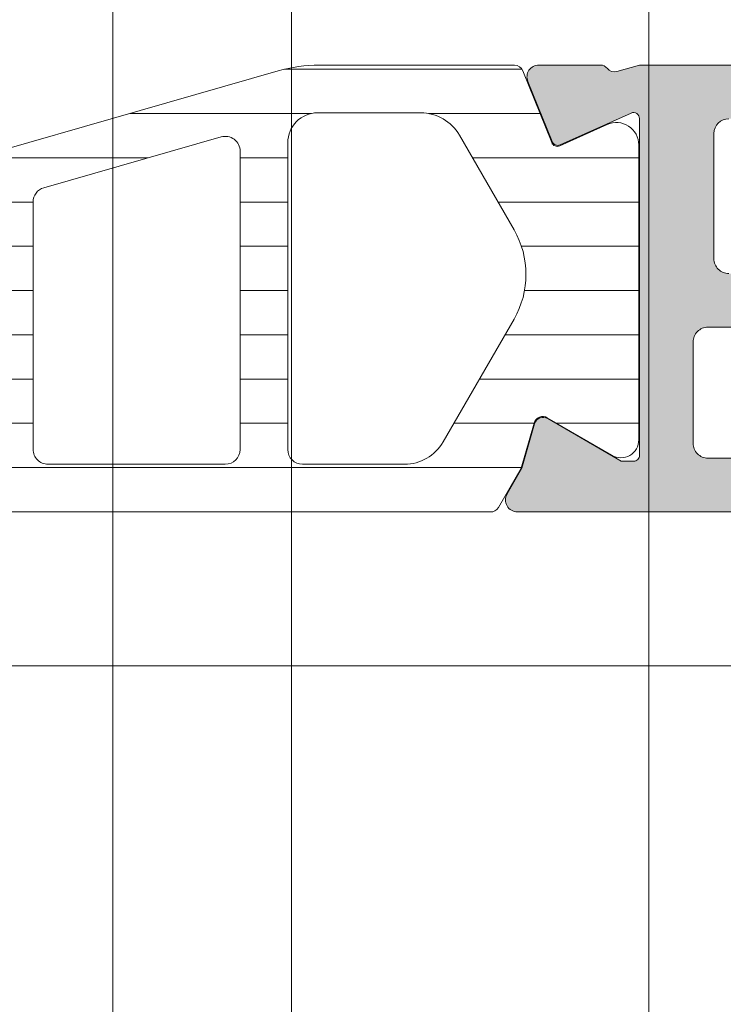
# Model space of a CAD drawing. Header units: millimetres. Extents: x 144573 to 336993, y 74252 to 247042.
# Tile 910 of 1056: x 198265 to 198289, y 227398 to 227431. Entities that reach past the tile are written whole.
import ezdxf

# ---------------------------------------------------------------- set-up
doc = ezdxf.new("R2010")
doc.units = ezdxf.units.MM
doc.layers.add('FASÁDA DETAILNÍ', color=255, linetype='Continuous', lineweight=0)

msp = doc.modelspace()

# ---------------------------------------------------------------- hatches: boundary and pattern name
at = {"layer": 'FASÁDA DETAILNÍ'}
h = msp.add_hatch(color=256, dxfattribs=at)
edge = h.paths.add_edge_path(flags=16)
edge.add_ellipse((198315.8511580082, 227419.9298184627), major_axis=(-0.4999740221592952, 0), ratio=1, start_angle=179.9970229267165, end_angle=270.00297707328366, ccw=False)
edge.add_line((198316.3511320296, 227419.9297924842), (198316.3511320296, 227401.9297924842))
edge.add_ellipse((198315.8511580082, 227401.9297665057), major_axis=(-0.4999740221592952, 0), ratio=1, start_angle=89.99702292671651, end_angle=180.0029770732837, ccw=False)
edge.add_line((198315.8511320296, 227401.4297924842), (198303.3511320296, 227401.4297924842))
edge.add_ellipse((198303.3511538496, 227401.9298143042), major_axis=(-0.5000218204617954, 0), ratio=1, start_angle=0.0025002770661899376, end_angle=89.99749972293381, ccw=False)
edge.add_line((198302.8511320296, 227401.9297924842), (198302.8511320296, 227414.5328434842))
edge.add_ellipse((198301.3511331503, 227414.5328446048), major_axis=(-1.499998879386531, 0), ratio=1, start_angle=179.9999571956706, end_angle=270.0000428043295)
edge.add_line((198301.3511320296, 227416.0328434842), (198288.3511440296, 227416.0328434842))
edge.add_ellipse((198288.3511436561, 227416.5328431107), major_axis=(-0.4999996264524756, 0), ratio=1, start_angle=-4.2805441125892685e-05, end_angle=90.00004280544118, ccw=False)
edge.add_line((198287.8511440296, 227416.5328434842), (198287.8511440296, 227419.9297924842))
edge.add_ellipse((198288.3511436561, 227419.9297928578), major_axis=(-0.4999996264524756, 0), ratio=1, start_angle=-90.00004280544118, end_angle=4.2805441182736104e-05, ccw=False)
edge.add_line((198288.3511440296, 227420.4297924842), (198315.8511320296, 227420.4297924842))
edge = h.paths.add_edge_path()
edge.add_line((198317.0511440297, 227449.2297874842), (198314.0511440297, 227449.2297874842))
edge.add_line((198314.0511440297, 227449.2297874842), (198314.0511440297, 227447.2297874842))
edge.add_arc((198314.5511180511, 227447.2297615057), 0.4999740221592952, 179.9970229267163, 270.0029770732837)
edge.add_line((198314.5511440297, 227446.7297874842), (198315.0511440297, 227446.7297874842))
edge.add_line((198315.0511440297, 227446.7297874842), (198315.0511440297, 227447.7297874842))
edge.add_line((198315.0511440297, 227447.7297874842), (198316.0511440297, 227447.7297874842))
edge.add_arc((198316.0510799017, 227446.7297233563), 1.000064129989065, 0.003674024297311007, 89.99632597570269, ccw=False)
edge.add_line((198317.0511440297, 227446.7297874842), (198317.0511440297, 227442.7297874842))
edge.add_arc((198316.0511140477, 227442.7298174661), 1.00002998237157, 270.00171778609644, 359.99828221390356, ccw=False)
edge.add_line((198316.0511440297, 227441.7297874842), (198315.0511440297, 227441.7297874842))
edge.add_line((198315.0511440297, 227441.7297874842), (198315.0511440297, 227442.7297874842))
edge.add_line((198315.0511440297, 227442.7297874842), (198314.5511440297, 227442.7297874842))
edge.add_arc((198314.5511496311, 227442.2297818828), 0.5000056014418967, 90.0006418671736, 179.9993581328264)
edge.add_line((198314.0511440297, 227442.2297874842), (198314.0511440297, 227439.4297844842))
edge.add_arc((198314.5511440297, 227439.4297844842), 0.5, 180, 360)
edge.add_line((198315.0511440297, 227439.4297844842), (198315.0511440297, 227439.7297874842))
edge.add_arc((198315.5511547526, 227439.7297767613), 0.5000107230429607, 90.00122873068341, 179.9987712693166, ccw=False)
edge.add_line((198315.5511440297, 227440.2297874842), (198316.0511440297, 227440.2297874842))
edge.add_arc((198316.0510761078, 227439.7297195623), 0.5000679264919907, 0.007782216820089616, 89.99221778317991, ccw=False)
edge.add_line((198316.5511440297, 227439.7297874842), (198316.5511440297, 227428.4297924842))
edge.add_arc((198316.0511222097, 227428.4298143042), 0.5000218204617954, 270.00250027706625, 359.99749972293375, ccw=False)
edge.add_line((198316.0511440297, 227427.9297924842), (198315.5511440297, 227427.9297924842))
edge.add_arc((198315.5510813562, 227428.4297298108), 0.4999373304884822, 179.9928172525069, 270.00718274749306, ccw=False)
edge.add_line((198315.0511440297, 227428.4297924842), (198315.0511440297, 227428.7297954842))
edge.add_arc((198314.5510812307, 227428.7297326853), 0.5000628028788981, 0.007195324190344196, 89.99280467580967)
edge.add_line((198314.5511440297, 227429.2297954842), (198310.0511440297, 227429.2297954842))
edge.add_arc((198310.0511496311, 227428.7297898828), 0.5000056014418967, 90.0006418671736, 179.9993581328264)
edge.add_line((198309.5511440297, 227428.7297954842), (198309.5511440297, 227427.9297924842))
edge.add_arc((198310.0511180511, 227427.9297665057), 0.4999740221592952, 179.9970229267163, 270.0029770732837)
edge.add_line((198310.0511440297, 227427.4297924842), (198312.0511440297, 227427.4297924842))
edge.add_arc((198312.0510761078, 227426.9297245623), 0.5000679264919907, 0.007782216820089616, 89.99221778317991, ccw=False)
edge.add_line((198312.5511440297, 227426.9297924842), (198312.5511440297, 227426.4297924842))
edge.add_arc((198313.0510813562, 227426.4297298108), 0.4999373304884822, 179.9928172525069, 270.0071827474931)
edge.add_line((198313.0511440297, 227425.9297924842), (198316.0511440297, 227425.9297924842))
edge.add_arc((198316.0510889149, 227425.4297373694), 0.5000551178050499, 0.00631499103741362, 89.99368500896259, ccw=False)
edge.add_line((198316.5511440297, 227425.4297924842), (198316.5511440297, 227423.7297954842))
edge.add_arc((198315.0511758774, 227423.7297636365), 1.499968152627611, -90.00121651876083, 0.0012165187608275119, ccw=False)
edge.add_line((198315.0511440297, 227422.2297954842), (198289.0511440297, 227422.2297954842))
edge.add_arc((198289.0511231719, 227422.7297746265), 0.4999791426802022, 179.9976097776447, 270.00239022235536, ccw=False)
edge.add_line((198288.5511440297, 227422.7297954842), (198288.5511440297, 227426.9297924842))
edge.add_arc((198289.0511496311, 227426.9297868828), 0.5000056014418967, 90.00064186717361, 179.9993581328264, ccw=False)
edge.add_line((198289.0511440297, 227427.4297924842), (198291.0511440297, 227427.4297924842))
edge.add_arc((198291.0511222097, 227427.9298143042), 0.5000218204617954, 270.0025002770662, 359.9974997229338)
edge.add_line((198291.5511440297, 227427.9297924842), (198291.5511440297, 227428.7297954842))
edge.add_arc((198291.0510914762, 227428.7297429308), 0.5000525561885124, 0.006021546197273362, 89.99397845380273)
edge.add_line((198291.0511440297, 227429.2297954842), (198286.0511430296, 227429.2297954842))
edge.add_line((198286.0511430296, 227429.2297954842), (198285.2932540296, 227429.0124744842))
edge.add_arc((198285.2105627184, 227429.3008528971), 0.2999999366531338, 217.9048146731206, 286.0000242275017, ccw=False)
edge.add_arc((198284.7371428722, 227428.9322423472), 0.300000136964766, 37.90471808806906, 89.99996992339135)
edge.add_line((198284.7371430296, 227429.2322424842), (198282.6729960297, 227429.2322404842))
edge.add_arc((198282.6729955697, 227428.8322410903), 0.3999993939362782, 89.99993412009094, 201.9737695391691)
edge.add_line((198282.3020540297, 227428.6825684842), (198283.1184150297, 227426.6593394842))
edge.add_arc((198283.3038852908, 227426.7341761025), 0.199999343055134, 201.9739078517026, 294.1410923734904)
edge.add_line((198283.3856820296, 227426.5516684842), (198285.7693670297, 227427.6199884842))
edge.add_arc((198285.8511637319, 227427.4374803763), 0.1999997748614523, -0.8199006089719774, 114.14102545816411, ccw=False)
edge.add_line((198286.0511430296, 227427.4346184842), (198286.0511440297, 227416.1305384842))
edge.add_arc((198285.8597295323, 227416.1221067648), 0.1916001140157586, -91.044450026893, 2.5222218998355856, ccw=False)
edge.add_line((198285.8562370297, 227415.9305384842), (198285.4356530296, 227415.9305384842))
edge.add_line((198285.4356530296, 227415.9305384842), (198282.9700410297, 227417.3622734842))
edge.add_arc((198282.8192293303, 227417.1029364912), 0.2999997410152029, 59.82080388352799, 164.0000282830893)
edge.add_line((198282.5308510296, 227417.1856274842), (198282.1029800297, 227415.6934664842))
edge.add_line((198282.1029800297, 227415.6934664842), (198281.6045680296, 227414.8301914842))
edge.add_arc((198281.9509782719, 227414.6301915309), 0.4000000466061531, 150.0000115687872, 269.9999652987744)
edge.add_line((198281.9509780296, 227414.2301914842), (198286.0589090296, 227414.2305384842))
edge.add_line((198286.0589090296, 227414.2305384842), (198300.5509660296, 227414.2328434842))
edge.add_arc((198300.5511441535, 227413.7328436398), 0.4999998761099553, -1.7832534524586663e-05, 90.02041150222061, ccw=False)
edge.add_line((198301.0511440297, 227413.7328434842), (198301.0511440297, 227408.3298014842))
edge.add_arc((198300.5511444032, 227408.3298011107), 0.4999996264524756, -90.00004280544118, 4.2805441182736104e-05, ccw=False)
edge.add_line((198300.5511440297, 227407.8298014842), (198298.0511440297, 227407.8298014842))
edge.add_arc((198298.0511436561, 227407.3298018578), 0.4999996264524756, 89.99995719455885, 180.0000428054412)
edge.add_line((198297.5511440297, 227407.3298014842), (198297.5511440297, 227406.0297984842))
edge.add_arc((198298.0511231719, 227406.0297776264), 0.4999791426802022, 179.9976097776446, 270.0023902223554)
edge.add_line((198298.0511440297, 227405.5297984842), (198298.5511440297, 227405.5297984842))
edge.add_line((198298.5511440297, 227405.5297984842), (198298.5511440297, 227406.5297984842))
edge.add_line((198298.5511440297, 227406.5297984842), (198300.0511440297, 227406.5297984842))
edge.add_arc((198300.0511123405, 227405.5297667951), 1.000031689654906, 0.0018155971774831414, 89.9981844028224, ccw=False)
edge.add_line((198301.0511440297, 227405.5297984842), (198301.0511440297, 227401.5297984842))
edge.add_arc((198300.0510747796, 227401.5298677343), 1.000069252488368, 270.0039674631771, 359.99603253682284, ccw=False)
edge.add_line((198300.0511440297, 227400.5297984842), (198298.5511440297, 227400.5297984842))
edge.add_line((198298.5511440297, 227400.5297984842), (198298.5511440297, 227401.5297984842))
edge.add_line((198298.5511440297, 227401.5297984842), (198298.0511440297, 227401.5297984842))
edge.add_arc((198298.0511180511, 227401.0298244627), 0.4999740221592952, 89.99702292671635, 180.0029770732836)
edge.add_line((198297.5511440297, 227401.0297984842), (198297.5511440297, 227399.7297954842))
edge.add_arc((198298.0511496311, 227399.7298010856), 0.5000056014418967, 180.0006418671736, 269.9993581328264)
edge.add_line((198298.0511440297, 227399.2297954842), (198317.0511440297, 227399.2297954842))
edge.add_arc((198317.0511733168, 227400.729766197), 1.49997071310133, 269.9988812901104, 360.0011187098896)
edge.add_line((198318.5511440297, 227400.7297954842), (198318.5511440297, 227447.7297874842))
edge.add_arc((198317.0510836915, 227447.7297271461), 1.50006033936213, 0.002304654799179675, 89.99769534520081)
h = msp.add_hatch(dxfattribs=at)
h.set_pattern_fill('ANSI37', color=256, scale=0.48, angle=-1.272221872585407e-14, style=0)
h.set_pattern_definition([(44.99999999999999, (198258.5511720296, 227444.2297674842), (-1.077630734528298, 1.077630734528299), []), (135, (198258.5511720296, 227444.2297674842), (-1.077630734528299, -1.077630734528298), [])])
edge = h.paths.add_edge_path(flags=16)
edge.add_line((198255.1498950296, 227444.8940614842), (198255.2496390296, 227446.2869154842))
edge.add_arc((198254.6511721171, 227446.3297729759), 0.599999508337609, 355.9039194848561, 450.0000083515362)
edge.add_arc((198254.6511719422, 227446.3297729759), 0.5999995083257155, 89.99999164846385, 184.0960805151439)
edge.add_line((198254.0527050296, 227446.2869154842), (198254.1524490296, 227444.8940614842))
edge.add_arc((198254.6511720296, 227444.9297759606), 0.5000001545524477, 184.0960643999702, 355.9039356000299)
edge = h.paths.add_edge_path(flags=16)
edge.add_arc((198253.0511754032, 227441.7297678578), 0.4999996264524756, 359.9999571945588, 450.0000428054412)
edge.add_line((198253.0511750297, 227442.2297674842), (198249.4574900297, 227442.2297674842))
edge.add_arc((198249.4574900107, 227441.7297671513), 0.5000003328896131, 89.9999978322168, 203.2180266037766)
edge.add_line((198248.9979840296, 227441.5326514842), (198251.7138620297, 227435.2015494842))
edge.add_arc((198252.1733673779, 227435.3986654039), 0.4999998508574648, 203.2180817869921, 272.5001106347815)
edge.add_line((198252.1951780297, 227434.8991414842), (198253.0729850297, 227434.9374674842))
edge.add_arc((198253.0511755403, 227435.4369910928), 0.4999994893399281, 272.4999791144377, 360.0000448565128)
edge.add_line((198253.5511750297, 227435.4369914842), (198253.5511750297, 227441.7297674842))
edge = h.paths.add_edge_path(flags=16)
edge.add_line((198278.6050940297, 227436.3216054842), (198282.7537640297, 227445.2184584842))
edge.add_arc((198282.3006102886, 227445.4297676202), 0.4999998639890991, 334.9999920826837, 450.0000296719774)
edge.add_line((198282.3006100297, 227445.9297674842), (198272.9511750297, 227445.9297674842))
edge.add_arc((198272.9511746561, 227445.4297678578), 0.4999996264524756, 89.99995719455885, 180.0000428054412)
edge.add_line((198272.4511750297, 227445.4297674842), (198272.4511750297, 227436.3058444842))
edge.add_arc((198272.9511750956, 227436.3058446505), 0.5000000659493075, 180.0000190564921, 272.5000272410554)
edge.add_line((198272.9729850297, 227435.8063204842), (198278.1737490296, 227436.0333904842))
edge.add_arc((198278.1519393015, 227436.53291589), 0.5000012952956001, 272.4999974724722, 334.9999080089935)
edge = h.paths.add_edge_path(flags=16)
edge.add_arc((198269.7511754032, 227445.4297678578), 0.4999996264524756, 359.9999571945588, 450.0000428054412)
edge.add_line((198269.7511750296, 227445.9297674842), (198262.5511750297, 227445.9297674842))
edge.add_arc((198262.5511746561, 227445.4297678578), 0.4999996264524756, 89.99995719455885, 180.0000428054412)
edge.add_line((198262.0511750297, 227445.4297674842), (198262.0511750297, 227444.2297674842))
edge.add_arc((198260.0511765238, 227444.2297659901), 1.999998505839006, -90.0000428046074, 4.280460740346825e-05, ccw=False)
edge.add_line((198260.0511750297, 227442.2297674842), (198256.2511750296, 227442.2297674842))
edge.add_arc((198256.2511746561, 227441.7297678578), 0.4999996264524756, 89.99995719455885, 180.0000428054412)
edge.add_line((198255.7511750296, 227441.7297674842), (198255.7511750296, 227435.5767064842))
edge.add_arc((198256.2511750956, 227435.5767066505), 0.5000000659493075, 180.0000190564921, 272.5000272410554)
edge.add_line((198256.2729850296, 227435.0771824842), (198261.7729850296, 227435.3173174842))
edge.add_arc((198261.7511755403, 227435.8168410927), 0.499999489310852, 272.4999791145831, 360.0000448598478)
edge.add_line((198262.2511750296, 227435.8168414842), (198262.2511750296, 227441.1297674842))
edge.add_arc((198263.3511750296, 227441.1297674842), 1.100000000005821, 0, 180, ccw=False)
edge.add_line((198264.4511750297, 227441.1297674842), (198264.4511750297, 227435.9565564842))
edge.add_arc((198264.9511750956, 227435.9565566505), 0.5000000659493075, 180.000019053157, 272.5000272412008)
edge.add_line((198264.9729850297, 227435.4570324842), (198269.7729850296, 227435.6666054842))
edge.add_arc((198269.7511755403, 227436.1661290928), 0.4999994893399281, 272.4999791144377, 360.0000448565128)
edge.add_line((198270.2511750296, 227436.1661294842), (198270.2511750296, 227445.4297674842))
edge = h.paths.add_edge_path()
edge.add_line((198284.9642280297, 227444.0433104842), (198280.8663790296, 227435.2554444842))
edge.add_ellipse((198278.1474536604, 227436.5233019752), major_axis=(-3.000002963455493, 0), ratio=1, start_angle=92.50005883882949, end_angle=154.999969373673, ccw=False)
edge.add_line((198278.2783150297, 227433.5261544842), (198277.6293650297, 227433.4978204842))
edge.add_ellipse((198277.651174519, 227432.9982968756), major_axis=(-0.4999994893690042, 0), ratio=1, start_angle=-87.50002088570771, end_angle=4.485317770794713e-05)
edge.add_line((198277.1511750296, 227432.9982964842), (198277.1511750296, 227432.0297674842))
edge.add_ellipse((198277.0511751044, 227432.0297674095), major_axis=(-0.09999992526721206, 0), ratio=1, start_angle=89.99995719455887, end_angle=180.0000428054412, ccw=False)
edge.add_line((198277.0511750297, 227431.9297674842), (198276.4511750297, 227431.9297674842))
edge.add_ellipse((198276.4511749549, 227432.0297674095), major_axis=(-0.0999999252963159, 0), ratio=1, start_angle=-4.278876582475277e-05, end_angle=90.00004282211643, ccw=False)
edge.add_line((198276.3511750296, 227432.0297674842), (198276.3511750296, 227432.9328054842))
edge.add_ellipse((198275.8511749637, 227432.9328053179), major_axis=(-0.5000000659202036, 0), ratio=1, start_angle=180.0000190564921, end_angle=272.5000272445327)
edge.add_line((198275.8293650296, 227433.4323294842), (198266.9290710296, 227433.0384914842))
edge.add_ellipse((198266.9511751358, 227432.5389802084), major_axis=(-0.5000001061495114, 0), ratio=1, start_angle=-87.466230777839, end_angle=8.298944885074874e-05)
edge.add_line((198266.4511750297, 227432.5389794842), (198266.4511750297, 227431.9297674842))
edge.add_ellipse((198266.3511751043, 227431.9297674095), major_axis=(-0.0999999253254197, 0), ratio=1, start_angle=89.99995721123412, end_angle=180.0000427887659, ccw=False)
edge.add_line((198266.3511750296, 227431.8297674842), (198265.7511750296, 227431.8297674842))
edge.add_ellipse((198265.7511749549, 227431.9297674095), major_axis=(-0.09999992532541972, 0), ratio=1, start_angle=-4.278876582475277e-05, end_angle=90.00004280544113, ccw=False)
edge.add_line((198265.6511750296, 227431.9297674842), (198265.6511750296, 227432.4593294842))
edge.add_ellipse((198265.1511745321, 227432.4593297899), major_axis=(-0.5000004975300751, 0), ratio=1, start_angle=179.9999649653, end_angle=272.5336979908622)
edge.add_line((198265.1290710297, 227432.9588414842), (198253.5888460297, 227432.4481854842))
edge.add_ellipse((198253.6106555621, 227431.9486608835), major_axis=(-0.5000004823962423, 0), ratio=1, start_angle=-87.50002091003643, end_angle=3.217057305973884)
edge.add_line((198253.1114430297, 227431.9206014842), (198253.4000060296, 227426.7868584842))
edge.add_ellipse((198253.8104240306, 227426.9024139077), major_axis=(-0.4263754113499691, 0), ratio=1, start_angle=15.72485447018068, end_angle=159.2410276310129)
edge.add_line((198254.2091190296, 227426.7512904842), (198254.2078790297, 227426.9838934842))
edge.add_line((198254.2078790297, 227426.9838934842), (198253.9097410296, 227428.8664724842))
edge.add_line((198253.9097410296, 227428.8664724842), (198254.3101670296, 227431.7157574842))
edge.add_ellipse((198254.6072476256, 227431.6740068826), major_axis=(-0.2999999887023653, 0), ratio=1, start_angle=235.4022536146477, end_angle=352.00025595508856, ccw=False)
edge.add_ellipse((198253.0741342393, 227429.4514357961), major_axis=(-3.000047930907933, 0), ratio=1, start_angle=161.9915754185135, end_angle=235.4023587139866, ccw=False)
edge.add_line((198255.9272130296, 227428.5239504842), (198255.2936370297, 227426.2690594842))
edge.add_ellipse((198254.5184245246, 227426.4299890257), major_axis=(-0.7917403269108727, 0), ratio=1, start_angle=96.79834625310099, end_angle=168.272310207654, ccw=False)
edge.add_line((198254.6121470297, 227425.6438154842), (198253.5539370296, 227425.6425944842))
edge.add_ellipse((198253.6830612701, 227426.8216807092), major_axis=(-1.186135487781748, 0), ratio=1, start_angle=18.655576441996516, end_angle=83.75032184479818, ccw=False)
edge.add_line((198252.5592470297, 227426.4422614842), (198251.4649140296, 227429.6836014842))
edge.add_line((198251.4649140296, 227429.6836014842), (198248.5751360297, 227437.7333964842))
edge.add_line((198248.5751360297, 227437.7333964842), (198244.2423270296, 227447.6312734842))
edge.add_ellipse((198244.7013360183, 227447.8295435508), major_axis=(-0.5000002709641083, 0), ratio=1, start_angle=-89.93342362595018, end_angle=23.362049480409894, ccw=False)
edge.add_line((198244.7007550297, 227448.3295434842), (198245.2474560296, 227448.3301784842))
edge.add_ellipse((198245.2480363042, 227447.8301783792), major_axis=(-0.5000004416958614, 0), ratio=1, start_angle=203.9208245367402, end_angle=270.0664945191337, ccw=False)
edge.add_line((198245.7050900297, 227448.0329154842), (198247.1068460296, 227444.8289124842))
edge.add_ellipse((198248.022987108, 227445.2297668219), major_axis=(-0.9999993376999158, 0), ratio=1, start_angle=23.63161472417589, end_angle=90.00005280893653)
edge.add_line((198248.0229880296, 227444.2297674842), (198253.2509300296, 227444.2297674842))
edge.add_line((198253.2509300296, 227444.2297674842), (198253.2509390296, 227446.0292464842))
edge.add_line((198253.2509390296, 227446.0292464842), (198252.7361380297, 227446.1671884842))
edge.add_ellipse((198252.8509032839, 227446.4443425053), major_axis=(-0.2999756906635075, 0), ratio=1, start_angle=-22.50356669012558, end_angle=67.50629974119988, ccw=False)
edge.add_line((198252.5737690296, 227446.5591554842), (198253.4229360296, 227447.8292824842))
edge.add_ellipse((198254.288800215, 227447.3295617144), major_axis=(-0.9997207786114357, 0), ratio=1, start_angle=269.99238815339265, end_angle=330.00923930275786, ccw=False)
edge.add_line((198254.2889330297, 227448.3292824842), (198255.0132940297, 227448.3292514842))
edge.add_ellipse((198255.0130859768, 227447.3295136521), major_axis=(-0.9997378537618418, 0), ratio=1, start_angle=209.9913249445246, end_angle=269.98807632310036, ccw=False)
edge.add_line((198255.8789600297, 227447.8292514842), (198256.7281270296, 227446.5591554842))
edge.add_ellipse((198256.4509795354, 227446.4443435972), major_axis=(-0.2999875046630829, 0), ratio=1, start_angle=112.49860380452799, end_angle=202.5024061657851, ccw=False)
edge.add_line((198256.5657730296, 227446.1671884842), (198256.0509570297, 227446.0292164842))
edge.add_line((198256.0509570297, 227446.0292164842), (198256.0509490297, 227444.2297674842))
edge.add_line((198256.0509490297, 227444.2297674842), (198259.2511760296, 227444.2297674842))
edge.add_ellipse((198259.2511762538, 227444.5297672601), major_axis=(-0.2999997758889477, 0), ratio=1, start_angle=89.99995719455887, end_angle=180.0000427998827)
edge.add_line((198259.5511760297, 227444.5297674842), (198259.5511760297, 227447.8297634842))
edge.add_ellipse((198260.0511756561, 227447.8297638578), major_axis=(-0.4999996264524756, 0), ratio=1, start_angle=-90.00004280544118, end_angle=4.2805441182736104e-05, ccw=False)
edge.add_line((198260.0511760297, 227448.3297634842), (198286.9487980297, 227448.3297634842))
edge.add_line((198286.9487980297, 227448.3297634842), (198287.8439160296, 227446.7793714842))
edge.add_ellipse((198287.4109034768, 227446.5293713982), major_axis=(-0.4999999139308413, 0), ratio=1, start_angle=90.00006334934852, end_angle=210.0000170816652, ccw=False)
edge.add_line((198287.4109040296, 227446.0293714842), (198287.4109040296, 227444.3320004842))
edge.add_line((198287.4109040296, 227444.3320004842), (198285.4173820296, 227444.3320004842))
edge.add_ellipse((198285.417381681, 227443.8320002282), major_axis=(-0.5000002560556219, 0), ratio=1, start_angle=269.9999600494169, end_angle=334.9998714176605)
h = msp.add_hatch(dxfattribs=at)
h.set_pattern_fill('ANSI37', color=256, scale=0.48, angle=-1.272221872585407e-14, style=0)
h.set_pattern_definition([(44.99999999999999, (198258.5511720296, 227444.229767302), (-1.077630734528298, 1.077630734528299), []), (135, (198258.5511720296, 227444.229767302), (-1.077630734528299, -1.077630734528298), [])])
edge = h.paths.add_edge_path(flags=16)
edge.add_line((198255.1498950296, 227444.894061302), (198255.2496390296, 227446.286915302))
edge.add_arc((198254.6511721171, 227446.3297727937), 0.599999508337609, 355.9039194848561, 450.0000083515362)
edge.add_arc((198254.6511719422, 227446.3297727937), 0.5999995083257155, 89.99999164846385, 184.0960805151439)
edge.add_line((198254.0527050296, 227446.286915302), (198254.1524490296, 227444.894061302))
edge.add_arc((198254.6511720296, 227444.9297757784), 0.5000001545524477, 184.0960643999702, 355.9039356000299)
edge = h.paths.add_edge_path(flags=16)
edge.add_arc((198253.0511754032, 227441.7297676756), 0.4999996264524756, 359.9999571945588, 450.0000428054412)
edge.add_line((198253.0511750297, 227442.229767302), (198249.4574900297, 227442.229767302))
edge.add_arc((198249.4574900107, 227441.7297669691), 0.5000003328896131, 89.9999978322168, 203.2180266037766)
edge.add_line((198248.9979840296, 227441.532651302), (198251.7138620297, 227435.201549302))
edge.add_arc((198252.1733673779, 227435.3986652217), 0.4999998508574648, 203.2180817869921, 272.5001106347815)
edge.add_line((198252.1951780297, 227434.899141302), (198253.0729850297, 227434.937467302))
edge.add_arc((198253.0511755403, 227435.4369909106), 0.4999994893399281, 272.4999791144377, 360.0000448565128)
edge.add_line((198253.5511750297, 227435.436991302), (198253.5511750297, 227441.729767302))
edge = h.paths.add_edge_path(flags=16)
edge.add_line((198278.6050940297, 227436.321605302), (198282.7537640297, 227445.218458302))
edge.add_arc((198282.3006102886, 227445.429767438), 0.4999998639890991, 334.9999920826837, 450.0000296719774)
edge.add_line((198282.3006100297, 227445.929767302), (198272.9511750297, 227445.929767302))
edge.add_arc((198272.9511746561, 227445.4297676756), 0.4999996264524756, 89.99995719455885, 180.0000428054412)
edge.add_line((198272.4511750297, 227445.429767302), (198272.4511750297, 227436.305844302))
edge.add_arc((198272.9511750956, 227436.3058444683), 0.5000000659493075, 180.0000190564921, 272.5000272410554)
edge.add_line((198272.9729850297, 227435.806320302), (198278.1737490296, 227436.033390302))
edge.add_arc((198278.1519393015, 227436.5329157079), 0.5000012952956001, 272.4999974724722, 334.9999080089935)
edge = h.paths.add_edge_path(flags=16)
edge.add_arc((198269.7511754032, 227445.4297676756), 0.4999996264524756, 359.9999571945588, 450.0000428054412)
edge.add_line((198269.7511750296, 227445.929767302), (198262.5511750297, 227445.929767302))
edge.add_arc((198262.5511746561, 227445.4297676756), 0.4999996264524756, 89.99995719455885, 180.0000428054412)
edge.add_line((198262.0511750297, 227445.429767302), (198262.0511750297, 227444.229767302))
edge.add_arc((198260.0511765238, 227444.2297658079), 1.999998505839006, -90.0000428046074, 4.280460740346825e-05, ccw=False)
edge.add_line((198260.0511750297, 227442.229767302), (198256.2511750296, 227442.229767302))
edge.add_arc((198256.2511746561, 227441.7297676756), 0.4999996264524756, 89.99995719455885, 180.0000428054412)
edge.add_line((198255.7511750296, 227441.729767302), (198255.7511750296, 227435.576706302))
edge.add_arc((198256.2511750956, 227435.5767064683), 0.5000000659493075, 180.0000190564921, 272.5000272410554)
edge.add_line((198256.2729850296, 227435.077182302), (198261.7729850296, 227435.317317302))
edge.add_arc((198261.7511755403, 227435.8168409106), 0.499999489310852, 272.4999791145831, 360.0000448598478)
edge.add_line((198262.2511750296, 227435.816841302), (198262.2511750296, 227441.129767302))
edge.add_arc((198263.3511750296, 227441.129767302), 1.100000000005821, 0, 180, ccw=False)
edge.add_line((198264.4511750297, 227441.129767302), (198264.4511750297, 227435.956556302))
edge.add_arc((198264.9511750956, 227435.9565564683), 0.5000000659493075, 180.000019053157, 272.5000272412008)
edge.add_line((198264.9729850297, 227435.457032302), (198269.7729850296, 227435.666605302))
edge.add_arc((198269.7511755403, 227436.1661289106), 0.4999994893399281, 272.4999791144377, 360.0000448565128)
edge.add_line((198270.2511750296, 227436.166129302), (198270.2511750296, 227445.429767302))
edge = h.paths.add_edge_path()
edge.add_line((198284.9642280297, 227444.043310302), (198280.8663790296, 227435.255444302))
edge.add_ellipse((198278.1474536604, 227436.523301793), major_axis=(-3.000002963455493, 0), ratio=1, start_angle=92.50005883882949, end_angle=154.999969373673, ccw=False)
edge.add_line((198278.2783150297, 227433.526154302), (198277.6293650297, 227433.497820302))
edge.add_ellipse((198277.651174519, 227432.9982966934), major_axis=(-0.4999994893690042, 0), ratio=1, start_angle=-87.50002088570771, end_angle=4.485317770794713e-05)
edge.add_line((198277.1511750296, 227432.998296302), (198277.1511750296, 227432.029767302))
edge.add_ellipse((198277.0511751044, 227432.0297672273), major_axis=(-0.09999992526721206, 0), ratio=1, start_angle=89.99995719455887, end_angle=180.0000428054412, ccw=False)
edge.add_line((198277.0511750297, 227431.929767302), (198276.4511750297, 227431.929767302))
edge.add_ellipse((198276.4511749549, 227432.0297672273), major_axis=(-0.0999999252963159, 0), ratio=1, start_angle=-4.278876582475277e-05, end_angle=90.00004282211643, ccw=False)
edge.add_line((198276.3511750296, 227432.029767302), (198276.3511750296, 227432.932805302))
edge.add_ellipse((198275.8511749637, 227432.9328051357), major_axis=(-0.5000000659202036, 0), ratio=1, start_angle=180.0000190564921, end_angle=272.5000272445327)
edge.add_line((198275.8293650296, 227433.432329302), (198266.9290710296, 227433.038491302))
edge.add_ellipse((198266.9511751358, 227432.5389800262), major_axis=(-0.5000001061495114, 0), ratio=1, start_angle=-87.466230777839, end_angle=8.298944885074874e-05)
edge.add_line((198266.4511750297, 227432.538979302), (198266.4511750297, 227431.929767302))
edge.add_ellipse((198266.3511751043, 227431.9297672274), major_axis=(-0.0999999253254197, 0), ratio=1, start_angle=89.99995721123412, end_angle=180.0000427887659, ccw=False)
edge.add_line((198266.3511750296, 227431.829767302), (198265.7511750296, 227431.829767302))
edge.add_ellipse((198265.7511749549, 227431.9297672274), major_axis=(-0.09999992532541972, 0), ratio=1, start_angle=-4.278876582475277e-05, end_angle=90.00004280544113, ccw=False)
edge.add_line((198265.6511750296, 227431.929767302), (198265.6511750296, 227432.459329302))
edge.add_ellipse((198265.1511745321, 227432.4593296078), major_axis=(-0.5000004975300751, 0), ratio=1, start_angle=179.9999649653, end_angle=272.5336979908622)
edge.add_line((198265.1290710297, 227432.958841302), (198253.5888460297, 227432.448185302))
edge.add_ellipse((198253.6106555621, 227431.9486607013), major_axis=(-0.5000004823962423, 0), ratio=1, start_angle=-87.50002091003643, end_angle=3.217057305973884)
edge.add_line((198253.1114430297, 227431.920601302), (198253.4000060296, 227426.786858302))
edge.add_ellipse((198253.8104240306, 227426.9024137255), major_axis=(-0.4263754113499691, 0), ratio=1, start_angle=15.72485447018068, end_angle=159.2410276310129)
edge.add_line((198254.2091190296, 227426.751290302), (198254.2078790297, 227426.983893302))
edge.add_line((198254.2078790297, 227426.983893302), (198253.9097410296, 227428.866472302))
edge.add_line((198253.9097410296, 227428.866472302), (198254.3101670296, 227431.715757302))
edge.add_ellipse((198254.6072476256, 227431.6740067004), major_axis=(-0.2999999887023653, 0), ratio=1, start_angle=235.4022536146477, end_angle=352.00025595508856, ccw=False)
edge.add_ellipse((198253.0741342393, 227429.4514356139), major_axis=(-3.000047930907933, 0), ratio=1, start_angle=161.9915754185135, end_angle=235.4023587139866, ccw=False)
edge.add_line((198255.9272130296, 227428.523950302), (198255.2936370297, 227426.269059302))
edge.add_ellipse((198254.5184245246, 227426.4299888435), major_axis=(-0.7917403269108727, 0), ratio=1, start_angle=96.79834625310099, end_angle=168.272310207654, ccw=False)
edge.add_line((198254.6121470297, 227425.643815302), (198253.5539370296, 227425.642594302))
edge.add_ellipse((198253.6830612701, 227426.821680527), major_axis=(-1.186135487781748, 0), ratio=1, start_angle=18.655576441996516, end_angle=83.75032184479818, ccw=False)
edge.add_line((198252.5592470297, 227426.442261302), (198251.4649140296, 227429.683601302))
edge.add_line((198251.4649140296, 227429.683601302), (198248.5751360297, 227437.733396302))
edge.add_line((198248.5751360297, 227437.733396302), (198244.2423270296, 227447.631273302))
edge.add_ellipse((198244.7013360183, 227447.8295433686), major_axis=(-0.5000002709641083, 0), ratio=1, start_angle=-89.93342362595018, end_angle=23.362049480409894, ccw=False)
edge.add_line((198244.7007550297, 227448.329543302), (198245.2474560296, 227448.330178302))
edge.add_ellipse((198245.2480363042, 227447.830178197), major_axis=(-0.5000004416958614, 0), ratio=1, start_angle=203.9208245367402, end_angle=270.0664945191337, ccw=False)
edge.add_line((198245.7050900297, 227448.032915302), (198247.1068460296, 227444.828912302))
edge.add_ellipse((198248.022987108, 227445.2297666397), major_axis=(-0.9999993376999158, 0), ratio=1, start_angle=23.63161472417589, end_angle=90.00005280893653)
edge.add_line((198248.0229880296, 227444.229767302), (198253.2509300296, 227444.229767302))
edge.add_line((198253.2509300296, 227444.229767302), (198253.2509390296, 227446.029246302))
edge.add_line((198253.2509390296, 227446.029246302), (198252.7361380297, 227446.167188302))
edge.add_ellipse((198252.8509032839, 227446.4443423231), major_axis=(-0.2999756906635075, 0), ratio=1, start_angle=-22.50356669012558, end_angle=67.50629974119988, ccw=False)
edge.add_line((198252.5737690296, 227446.559155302), (198253.4229360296, 227447.829282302))
edge.add_ellipse((198254.288800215, 227447.3295615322), major_axis=(-0.9997207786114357, 0), ratio=1, start_angle=269.99238815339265, end_angle=330.00923930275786, ccw=False)
edge.add_line((198254.2889330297, 227448.329282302), (198255.0132940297, 227448.329251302))
edge.add_ellipse((198255.0130859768, 227447.3295134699), major_axis=(-0.9997378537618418, 0), ratio=1, start_angle=209.9913249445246, end_angle=269.98807632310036, ccw=False)
edge.add_line((198255.8789600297, 227447.829251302), (198256.7281270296, 227446.559155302))
edge.add_ellipse((198256.4509795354, 227446.444343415), major_axis=(-0.2999875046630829, 0), ratio=1, start_angle=112.49860380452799, end_angle=202.5024061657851, ccw=False)
edge.add_line((198256.5657730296, 227446.167188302), (198256.0509570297, 227446.029216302))
edge.add_line((198256.0509570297, 227446.029216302), (198256.0509490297, 227444.229767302))
edge.add_line((198256.0509490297, 227444.229767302), (198259.2511760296, 227444.229767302))
edge.add_ellipse((198259.2511762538, 227444.5297670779), major_axis=(-0.2999997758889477, 0), ratio=1, start_angle=89.99995719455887, end_angle=180.0000427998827)
edge.add_line((198259.5511760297, 227444.529767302), (198259.5511760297, 227447.829763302))
edge.add_ellipse((198260.0511756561, 227447.8297636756), major_axis=(-0.4999996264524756, 0), ratio=1, start_angle=-90.00004280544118, end_angle=4.2805441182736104e-05, ccw=False)
edge.add_line((198260.0511760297, 227448.329763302), (198286.9487980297, 227448.329763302))
edge.add_line((198286.9487980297, 227448.329763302), (198287.8439160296, 227446.779371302))
edge.add_ellipse((198287.4109034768, 227446.529371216), major_axis=(-0.4999999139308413, 0), ratio=1, start_angle=90.00006334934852, end_angle=210.0000170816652, ccw=False)
edge.add_line((198287.4109040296, 227446.029371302), (198287.4109040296, 227444.332000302))
edge.add_line((198287.4109040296, 227444.332000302), (198285.4173820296, 227444.332000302))
edge.add_ellipse((198285.417381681, 227443.832000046), major_axis=(-0.5000002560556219, 0), ratio=1, start_angle=269.9999600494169, end_angle=334.9998714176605)
h = msp.add_hatch(dxfattribs=at)
h.set_pattern_fill('ANSI31', color=256, scale=0.468, angle=-45.00000000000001, style=0)
h.set_pattern_definition([(360, (198240.5511720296, 227414.2297674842), (6.060223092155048e-16, 1.4859), [])])
edge = h.paths.add_edge_path(flags=16)
edge.add_line((198258.6396500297, 227416.5778674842), (198257.3562880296, 227418.8005774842))
edge.add_ellipse((198259.088012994, 227419.8004498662), major_axis=(-1.99965400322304, 0), ratio=1, start_angle=-29.99995422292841, end_angle=30.00150144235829, ccw=False)
edge.add_line((198257.3562610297, 227420.8002754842), (198258.0083890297, 227421.9297934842))
edge.add_ellipse((198260.6064692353, 227420.4297903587), major_axis=(-3.000005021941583, 0), ratio=1, start_angle=286.00005471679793, end_angle=329.9999864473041, ccw=False)
edge.add_line((198259.7795530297, 227423.3135794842), (198263.4505750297, 227424.3662274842))
edge.add_ellipse((198263.5883938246, 227423.8855964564), major_axis=(-0.5000002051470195, 0), ratio=1, start_angle=179.9992010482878, end_angle=286.0000072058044, ccw=False)
edge.add_line((198264.0883940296, 227423.8855894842), (198264.0882840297, 227416.3278364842))
edge.add_ellipse((198263.5882841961, 227416.3278463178), major_axis=(-0.4999998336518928, 0), ratio=1, start_angle=89.9991787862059, end_angle=179.9988731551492, ccw=False)
edge.add_line((198263.5882770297, 227415.8278464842), (198259.9386280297, 227415.8279024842))
edge.add_ellipse((198259.9386674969, 227417.3279017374), major_axis=(-1.499999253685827, 0), ratio=1, start_angle=30.001527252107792, end_angle=89.99849246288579, ccw=False)
edge = h.paths.add_edge_path(flags=16)
edge.add_line((198265.6882860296, 227416.3278184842), (198265.6884130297, 227424.6311484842))
edge.add_ellipse((198266.1884133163, 227424.6311402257), major_axis=(-0.5000002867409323, 0), ratio=1, start_angle=285.9999439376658, end_angle=359.9990536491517, ccw=False)
edge.add_line((198266.0505950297, 227425.1117714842), (198272.0033570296, 227426.8186984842))
edge.add_ellipse((198272.1411760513, 227426.3380677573), major_axis=(-0.4999999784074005, 0), ratio=1, start_angle=179.9990519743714, end_angle=286.0000416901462, ccw=False)
edge.add_line((198272.6411760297, 227426.3380594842), (198272.6410060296, 227416.3277054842))
edge.add_ellipse((198272.1410058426, 227416.3277176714), major_axis=(-0.5000001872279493, 0), ratio=1, start_angle=89.99910470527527, end_angle=179.9986034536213, ccw=False)
edge.add_line((198272.1409980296, 227415.8277174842), (198266.1882780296, 227415.8278074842))
edge.add_ellipse((198266.1882863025, 227416.3278077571), major_axis=(-0.5000002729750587, 0), ratio=1, start_angle=-0.0012292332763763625, end_angle=89.9990519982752, ccw=False)
edge = h.paths.add_edge_path(flags=16)
edge.add_line((198280.0053100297, 227426.8768544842), (198281.8391990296, 227423.7004644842))
edge.add_ellipse((198279.241119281, 227422.2004646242), major_axis=(-3.000002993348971, 0), ratio=1, start_angle=149.9985082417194, end_angle=209.9999639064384, ccw=False)
edge.add_line((198281.8391590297, 227420.7003954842), (198279.4586640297, 227416.5775124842))
edge.add_ellipse((198278.1596457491, 227417.3275481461), major_axis=(-1.500000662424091, 0), ratio=1, start_angle=89.99848282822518, end_angle=149.9984416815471, ccw=False)
edge.add_line((198278.1596060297, 227415.8275474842), (198274.7409920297, 227415.8276384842))
edge.add_ellipse((198274.7410055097, 227416.3276379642), major_axis=(-0.4999994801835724, 0), ratio=1, start_angle=-0.001434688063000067, end_angle=89.99845530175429, ccw=False)
edge.add_line((198274.2410060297, 227416.3276504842), (198274.2411870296, 227426.6269654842))
edge.add_ellipse((198275.2411873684, 227426.6269471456), major_axis=(-1.000000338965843, 0), ratio=1, start_angle=269.99847242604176, end_angle=359.99894927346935, ccw=False)
edge.add_line((198275.2412140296, 227427.6269474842), (198278.7063120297, 227427.6268544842))
edge.add_ellipse((198278.7062718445, 227426.1268543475), major_axis=(-1.500000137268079, 0), ratio=1, start_angle=210.0000030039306, end_angle=269.99846503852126, ccw=False)
edge = h.paths.add_edge_path()
edge.add_line((198281.8531160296, 227429.2267224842), (198275.3000530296, 227429.2269444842))
edge.add_arc((198275.2998861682, 227424.2269467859), 4.999997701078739, 89.99808790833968, 106.0000237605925)
edge.add_line((198273.9216980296, 227429.0332524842), (198259.0352800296, 227424.7646414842))
edge.add_arc((198258.8974615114, 227425.2452718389), 0.4999994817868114, 179.9999260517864, 285.9999979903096, ccw=False)
edge.add_line((198258.3974620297, 227425.2452724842), (198258.3974620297, 227429.1286464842))
edge.add_arc((198257.3974620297, 227429.1286664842), 1.0000000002, 359.998854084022, 539.9988540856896)
edge.add_line((198256.3974620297, 227429.1286864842), (198256.3972740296, 227424.4303504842))
edge.add_line((198256.3972740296, 227424.4303504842), (198256.2412220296, 227424.4303504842))
edge.add_arc((198256.2412214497, 227424.1303504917), 0.2999999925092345, 89.99988924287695, 158.0261541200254)
edge.add_line((198255.9630150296, 227424.2426054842), (198254.9898280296, 227421.8307034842))
edge.add_arc((198254.804356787, 227421.905540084), 0.200000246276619, 245.8590177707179, 338.0262022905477, ccw=False)
edge.add_line((198254.7225600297, 227421.7230314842), (198253.1238750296, 227422.4395314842))
edge.add_arc((198252.8171367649, 227421.7551257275), 0.7499997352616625, 65.85894153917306, 180.0000185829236)
edge.add_line((198252.0671370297, 227421.7551254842), (198252.0671370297, 227416.6475764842))
edge.add_arc((198252.667136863, 227416.6475766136), 0.5999998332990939, 180.0000123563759, 300.1429248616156)
edge.add_line((198252.9684320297, 227416.1287114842), (198255.1403890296, 227417.3899274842))
edge.add_arc((198255.291037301, 227417.1304948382), 0.3000003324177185, 16.000069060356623, 120.1430306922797, ccw=False)
edge.add_line((198255.5794160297, 227417.2131864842), (198256.0136830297, 227415.6987144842))
edge.add_line((198256.0136830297, 227415.6987144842), (198256.7762310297, 227414.3779424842))
edge.add_arc((198257.0360381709, 227414.5279432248), 0.2999999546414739, 210.000168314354, 272.4633047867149)
edge.add_line((198257.0489320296, 227414.2282204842), (198281.0385860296, 227414.2282204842))
edge.add_arc((198281.0585407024, 227414.5275562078), 0.300000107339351, 266.1861237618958, 329.9998522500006)
edge.add_line((198281.3183480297, 227414.3775554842), (198282.0809160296, 227415.6983614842))
edge.add_line((198282.0809160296, 227415.6983614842), (198282.5151830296, 227417.2128324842))
edge.add_arc((198282.8035621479, 227417.1301413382), 0.3000005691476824, 59.8570816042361, 164.0000432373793, ccw=False)
edge.add_line((198282.9542100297, 227417.3895744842), (198285.1261660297, 227416.1283584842))
edge.add_arc((198285.4274616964, 227416.6472239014), 0.6000003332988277, 239.8570476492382, 359.9999601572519)
edge.add_line((198286.0274620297, 227416.6472234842), (198286.0274620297, 227426.5508234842))
edge.add_arc((198285.2774619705, 227426.5508242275), 0.7500000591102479, 359.9999432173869, 474.1410202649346)
edge.add_line((198284.9707240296, 227427.2352304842), (198283.3720390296, 227426.5187304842))
edge.add_arc((198283.2902422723, 227426.701239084), 0.2000002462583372, 201.9737977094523, 294.1409822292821, ccw=False)
edge.add_line((198283.1047710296, 227426.6264024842), (198282.1313120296, 227429.0389774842))
edge.add_arc((198281.8531061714, 227428.9267233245), 0.2999991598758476, 21.97373853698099, 89.99811721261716)

# ---------------------------------------------------------------- linework, layer by layer
for p, q in [((198268.3692601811, 223842.6779105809), (198268.3692601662, 242857.1778107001)), ((198268.3692601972, 222609.0552556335), (198268.3692601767, 242857.1778107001)), ((198268.3692601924, 227409.0552677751), (198268.3692601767, 242857.1778107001)), ((198274.3692601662, 242857.1778107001), (198274.3692601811, 223842.6779105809)), ((198274.3692601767, 242857.1778107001), (198274.3692601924, 227409.0552677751)), ((198274.3692601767, 242857.1778107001), (198274.3692601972, 222609.0552556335)), ((198286.3692601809, 223842.6779105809), (198286.369260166, 242857.1778107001)), ((198286.369260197, 222609.0552556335), (198286.3692601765, 242857.1778107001)), ((198286.3692601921, 227409.0552677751), (198286.3692601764, 242857.1778107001)), ((198268.3692617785, 227409.0552677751), (198268.3692638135, 228607.1778109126)), ((198274.3692638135, 228607.1778109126), (198274.3692617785, 227409.0552677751)), ((198286.3692617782, 227409.0552677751), (198286.3692638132, 228607.1778109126))]:
    msp.add_line(p, q, dxfattribs=at)
for points in [[(198257.0489320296, 227414.2282204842), (198281.0385860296, 227414.2282204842), (198281.0385860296, 227414.2282204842, 0.285866), (198281.3183480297, 227414.3775554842), (198282.0809160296, 227415.6983614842), (198282.5151830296, 227417.2128324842), (198282.5151830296, 227417.2128324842, -0.488505), (198282.9542100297, 227417.3895744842), (198285.1261660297, 227416.1283584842), (198285.1261660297, 227416.1283584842, 0.578182), (198286.0274620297, 227416.6472234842), (198286.0274620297, 227426.5508234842), (198286.0274620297, 227426.5508234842, 0.543753), (198284.9707240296, 227427.2352304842), (198283.3720390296, 227426.5187304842), (198283.3720390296, 227426.5187304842, -0.425336), (198283.1047710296, 227426.6264024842), (198282.1313120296, 227429.0389774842), (198282.1313120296, 227429.0389774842, 0.305847), (198281.8531160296, 227429.2267224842), (198281.8531160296, 227429.2267224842), (198275.3000530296, 227429.2269444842), (198275.3000530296, 227429.2269444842, 0.0699353), (198273.9216980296, 227429.0332524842), (198259.0352800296, 227424.7646414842)], [(198291.0511440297, 227429.2297954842), (198286.0511430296, 227429.2297954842), (198285.2932540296, 227429.0124744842), (198285.2932540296, 227429.0124744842, -0.306185), (198284.9738530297, 227429.1165474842, 0.231306), (198284.7371430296, 227429.2322424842), (198282.6729960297, 227429.2322404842), (198282.6729960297, 227429.2322404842, 0.531563), (198282.3020540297, 227428.6825684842), (198283.1184150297, 227426.6593394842), (198283.1184150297, 227426.6593394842, 0.425336), (198283.3856820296, 227426.5516684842), (198285.7693670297, 227427.6199884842), (198285.7693670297, 227427.6199884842, -0.548397), (198286.0511430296, 227427.4346184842), (198286.0511440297, 227416.1305384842), (198286.0511440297, 227416.1305384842, -0.432566), (198285.8562370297, 227415.9305384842), (198285.4356530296, 227415.9305384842), (198282.9700410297, 227417.3622734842), (198282.9700410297, 227417.3622734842, 0.488701), (198282.5308510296, 227417.1856274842), (198282.1029800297, 227415.6934664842), (198281.6045680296, 227414.8301914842), (198281.6045680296, 227414.8301914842, 0.57735), (198281.9509780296, 227414.2301914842), (198286.0589090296, 227414.2305384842), (198300.5509660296, 227414.2328434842)], [(198289.0511440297, 227422.2297954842, -0.414238), (198288.5511440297, 227422.7297954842), (198288.5511440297, 227426.9297924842), (198288.5511440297, 227426.9297924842, -0.414207), (198289.0511440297, 227427.4297924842)]]:
    msp.add_lwpolyline(points, format="xyb", dxfattribs=at)
at = {"layer": 'FASÁDA DETAILNÍ', "extrusion": (0, 0, -1)}
for points in [[(-198280.0053100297, 227426.8768544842), (-198281.8391990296, 227423.7004644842), (-198281.8391990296, 227423.7004644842, 0.267956), (-198281.8391590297, 227420.7003954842), (-198279.4586640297, 227416.5775124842), (-198279.4586640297, 227416.5775124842, 0.267949), (-198278.1596060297, 227415.8275474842), (-198274.7409920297, 227415.8276384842), (-198274.7409920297, 227415.8276384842, 0.414213), (-198274.2410060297, 227416.3276504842), (-198274.2411870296, 227426.6269654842), (-198274.2411870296, 227426.6269654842, 0.414216), (-198275.2412140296, 227427.6269474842), (-198278.7063120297, 227427.6268544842), (-198278.7063120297, 227427.6268544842, 0.267942), (-198280.0053100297, 227426.8768544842)], [(-198265.6882860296, 227416.3278184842), (-198265.6884130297, 227424.6311484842), (-198265.6884130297, 227424.6311484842, 0.334591), (-198266.0505950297, 227425.1117714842), (-198272.0033570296, 227426.8186984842), (-198272.0033570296, 227426.8186984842, 0.498587), (-198272.6411760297, 227426.3380594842), (-198272.6410060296, 227416.3277054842), (-198272.6410060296, 227416.3277054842, 0.414211), (-198272.1409980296, 227415.8277174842), (-198266.1882780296, 227415.8278074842), (-198266.1882780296, 227415.8278074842, 0.414215), (-198265.6882860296, 227416.3278184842)], [(-198315.8511320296, 227420.4297924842, 0.414244), (-198316.3511320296, 227419.9297924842), (-198316.3511320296, 227401.9297924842), (-198316.3511320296, 227401.9297924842, 0.414244), (-198315.8511320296, 227401.4297924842), (-198303.3511320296, 227401.4297924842), (-198303.3511320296, 227401.4297924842, 0.414188), (-198302.8511320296, 227401.9297924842), (-198302.8511320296, 227414.5328434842), (-198302.8511320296, 227414.5328434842, -0.414214), (-198301.3511320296, 227416.0328434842), (-198288.3511440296, 227416.0328434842), (-198288.3511440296, 227416.0328434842, 0.414214), (-198287.8511440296, 227416.5328434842), (-198287.8511440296, 227419.9297924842), (-198287.8511440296, 227419.9297924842, 0.414214), (-198288.3511440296, 227420.4297924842), (-198315.8511320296, 227420.4297924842)]]:
    msp.add_lwpolyline(points, format="xyb", close=True, dxfattribs=at)
at = {"layer": 'FASÁDA DETAILNÍ'}
msp.add_lwpolyline([(198250.1152601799, 227021.3644909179), (198250.1152601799, 227409.0552677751), (198294.1152601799, 227409.0552677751), (198294.1152601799, 227021.3644909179), (198294.1152601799, 226940.3936120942), (198250.1152601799, 226940.3936120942)], close=True, dxfattribs=at)

doc.saveas('drawing.dxf')
